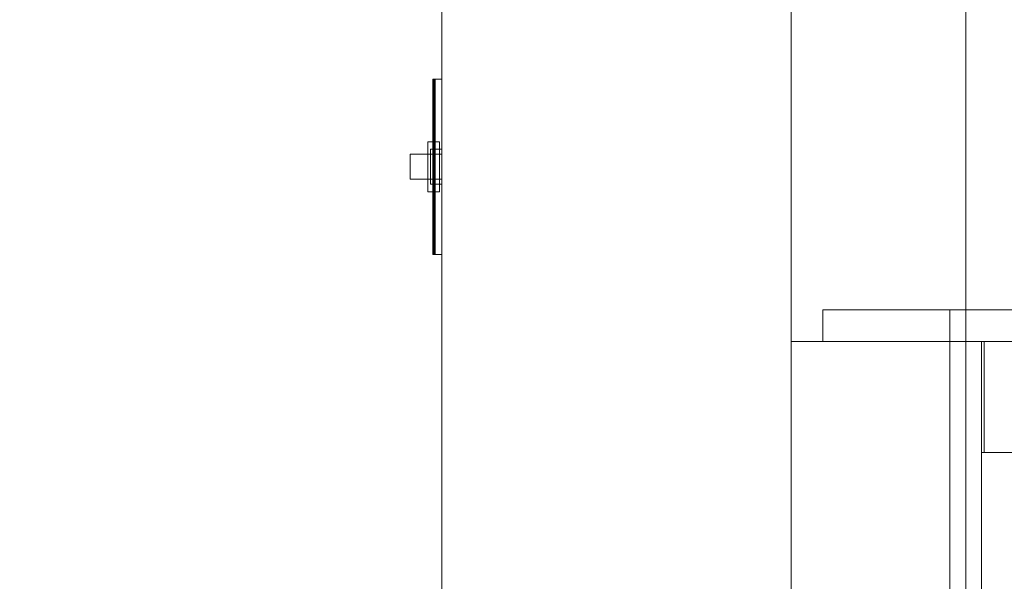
# Model space of a CAD drawing. Header units: inches. Extents: x -263 to 528, y -1 to 602.
# Tile 283 of 656: x -128 to -112, y 423 to 432. Entities that reach past the tile are written whole.
import ezdxf

# ---------------------------------------------------------------- set-up
doc = ezdxf.new("R2010")
doc.units = ezdxf.units.IN
doc.header["$MEASUREMENT"] = 0
for name, color, linetype in [('Doors', 7, 'Continuous'), ('New_Twindo - Electrical', 7, 'Continuous'), ('Twindo - Electrical', 7, 'Continuous'), ('Twindo - Fixtures', 7, 'Continuous'), ('Twindo - Slabs', 7, 'Continuous'), ('Twindo - Walls', 7, 'Continuous')]:
    doc.layers.add(name, color=color, linetype=linetype)
doc.layers.add('Twindo - Walls_Pen_No__3', color=7, linetype='Continuous', lineweight=18, true_color=0x506e96)

# ---------------------------------------------------------------- blocks, each defined once
blk = doc.blocks.new('Wall_45F7898D-35E1-4852-95CF-10BC35ABCB8A', base_point=(-121, 387))
at = {"layer": 'Twindo - Walls', "lineweight": 0}
mesh = blk.add_polyface(dxfattribs=at)
corners = [(-115.5, 390), (-115.5, 390, 98), (-115.5, 420, 98), (-115.5, 420), (-115.5, 579.5), (-115.5, 579.5, 101), (-115.5, 387, 101), (-115.5, 387, 95), (-115.5, 382.5, 95), (-115.5, 382.5), (-121, 390), (-121, 390, 98), (-121, 420, 98), (-121, 420), (-121, 579.5), (-121, 579.5, 101), (-121, 387, 101), (-121, 387, 95), (-121, 382.5, 95), (-121, 382.5)]
mesh.append_faces([[corners[k] for k in face] for face in [(1, 0, 10, 11), (2, 1, 11, 12), (3, 2, 12, 13), (3, 13, 14, 4), (14, 15, 5, 4), (16, 6, 5, 15), (7, 6, 16, 17), (8, 7, 17, 18), (8, 18, 19, 9), (10, 0, 9, 19)]], dxfattribs={"color": 254})
mesh.append_faces([[corners[k] for k in face] for face in [(4, 2, 3), (9, 7, 8)]], dxfattribs={"vtx0": -1, "color": 254})
mesh.append_faces([[corners[k] for k in face] for face in [(0, 7, 9), (19, 17, 10), (10, 17, 11), (14, 12, 15)]], dxfattribs={"vtx0": -1, "vtx1": -1, "color": 254})
mesh.append_faces([[corners[k] for k in face] for face in [(1, 5, 6), (1, 6, 7), (12, 16, 15)]], dxfattribs={"vtx0": -1, "vtx2": -1, "color": 254})
mesh.append_faces([[corners[k] for k in face] for face in [(13, 12, 14)]], dxfattribs={"vtx1": -1, "color": 254})
mesh.append_faces([[corners[k] for k in face] for face in [(1, 2, 5), (4, 5, 2), (0, 1, 7), (12, 11, 16), (17, 16, 11)]], dxfattribs={"vtx1": -1, "vtx2": -1, "color": 254})
mesh.append_faces([[corners[k] for k in face] for face in [(19, 18, 17)]], dxfattribs={"vtx2": -1, "color": 254})
blk = doc.blocks.new('Slab_D0BD3B49-249D-4DA8-80D4-D821BCE50D6B', base_point=(-249.5, 387))
at = {"layer": 'Twindo - Slabs', "lineweight": 0}
mesh = blk.add_polyface(dxfattribs=at)
corners = [(-192, 387), (-249.5, 387), (-249.5, 387, -6), (-192, 387, -6), (-89.75, 579.5), (-249.5, 579.5), (-192, 134.5), (-132, 134.5), (-132, 124.5), (10, 124.5), (10, 13.75), (161.5, 13.75), (161.5, 6.5), (252, 6.5), (252, 14), (415.5, 14), (415.5, 322.5), (222.5, 322.5), (222.5, 357.5), (-4, 357.5), (-4, 413), (101.5, 413), (101.5, 553.5), (-89.75, 553.5), (-249.5, 579.5, -6), (-192, 134.5, -6), (-89.75, 579.5, -6), (-89.75, 553.5, -6), (101.5, 553.5, -6), (101.5, 413, -6), (-4, 413, -6), (-4, 357.5, -6), (222.5, 357.5, -6), (222.5, 322.5, -6), (415.5, 322.5, -6), (415.5, 14, -6), (252, 14, -6), (252, 6.5, -6), (161.5, 6.5, -6), (161.5, 13.75, -6), (10, 13.75, -6), (10, 124.5, -6), (-132, 124.5, -6), (-132, 134.5, -6)]
mesh.append_faces([[corners[k] for k in face] for face in [(0, 1, 2, 3), (1, 5, 24, 2), (6, 0, 3, 25), (5, 4, 26, 24), (7, 6, 25, 43), (8, 7, 43, 42), (9, 8, 42, 41), (10, 9, 41, 40), (11, 10, 40, 39), (12, 11, 39, 38), (13, 12, 38, 37), (14, 13, 37, 36), (15, 14, 36, 35), (16, 15, 35, 34), (17, 16, 34, 33), (18, 17, 33, 32), (19, 18, 32, 31), (20, 19, 31, 30), (21, 20, 30, 29), (22, 21, 29, 28), (23, 22, 28, 27), (4, 23, 27, 26)]], dxfattribs={"color": 254})
mesh.append_faces([[corners[k] for k in face] for face in [(22, 20, 21), (16, 14, 15)]], dxfattribs={"vtx0": -1, "color": 254})
mesh.append_faces([[corners[k] for k in face] for face in [(28, 30, 27), (34, 36, 33)]], dxfattribs={"vtx0": -1, "vtx1": -1, "color": 254})
mesh.append_faces([[corners[k] for k in face] for face in [(4, 0, 7), (19, 23, 8), (19, 9, 11), (43, 3, 26), (42, 27, 31), (39, 41, 31)]], dxfattribs={"vtx0": -1, "vtx1": -1, "vtx2": -1, "color": 254})
mesh.append_faces([[corners[k] for k in face] for face in [(23, 7, 8), (19, 8, 9), (17, 11, 12), (17, 12, 13), (17, 13, 14), (3, 24, 26), (43, 26, 27), (39, 31, 32), (39, 32, 33)]], dxfattribs={"vtx0": -1, "vtx2": -1, "color": 254})
mesh.append_faces([[corners[k] for k in face] for face in [(29, 30, 28), (35, 36, 34)]], dxfattribs={"vtx1": -1, "color": 254})
mesh.append_faces([[corners[k] for k in face] for face in [(4, 5, 0), (23, 4, 7), (19, 20, 23), (22, 23, 20), (18, 19, 11), (17, 18, 11), (16, 17, 14), (42, 43, 27), (30, 31, 27), (41, 42, 31), (38, 39, 33), (37, 38, 33), (36, 37, 33)]], dxfattribs={"vtx1": -1, "vtx2": -1, "color": 254})
mesh.append_faces([[corners[k] for k in face] for face in [(5, 1, 0), (0, 6, 7), (9, 10, 11), (3, 2, 24), (43, 25, 3), (39, 40, 41)]], dxfattribs={"vtx2": -1, "color": 254})
blk = doc.blocks.new('Wall_BFD2386B-D5CD-4F6E-9795-3EC27438418E', base_point=(-121, 426.5))
at = {"layer": 'Twindo - Walls', "lineweight": 0}
mesh = blk.add_polyface(dxfattribs=at)
corners = [(-113, 426.5, 98), (-113, 426.5), (-115.5, 426.5), (-115.5, 426.5, 101), (-57.5, 426.5, 101), (-57.5, 426.5), (-85, 426.5), (-85, 426.5, 98), (-113, 422, 98), (-113, 422), (-115.5, 422), (-115.5, 422, 101), (-57.5, 422, 101), (-57.5, 422), (-85, 422), (-85, 422, 98)]
mesh.append_faces([[corners[k] for k in face] for face in [(1, 0, 8, 9), (1, 9, 10, 2), (2, 10, 11, 3), (12, 4, 3, 11), (5, 4, 12, 13), (14, 6, 5, 13), (7, 6, 14, 15), (0, 7, 15, 8)]], dxfattribs={"color": 254})
mesh.append_faces([[corners[k] for k in face] for face in [(2, 0, 1), (13, 15, 14)]], dxfattribs={"vtx0": -1, "color": 254})
mesh.append_faces([[corners[k] for k in face] for face in [(5, 7, 4), (10, 8, 11)]], dxfattribs={"vtx0": -1, "vtx1": -1, "color": 254})
mesh.append_faces([[corners[k] for k in face] for face in [(7, 3, 4), (8, 12, 11)]], dxfattribs={"vtx0": -1, "vtx2": -1, "color": 254})
mesh.append_faces([[corners[k] for k in face] for face in [(6, 7, 5), (9, 8, 10)]], dxfattribs={"vtx1": -1, "color": 254})
mesh.append_faces([[corners[k] for k in face] for face in [(7, 0, 3), (2, 3, 0), (8, 15, 12), (13, 12, 15)]], dxfattribs={"vtx1": -1, "vtx2": -1, "color": 254})
blk = doc.blocks.new('Slab_C16FED3F-F51D-4887-95C2-45D370958F54', base_point=(-255.75, 595))
at = {"layer": 'Twindo - Slabs', "lineweight": 0}
mesh = blk.add_polyface(dxfattribs=at)
corners = [(95.5, 568, 128), (95.5, 570, 128), (-75.75, 570, 128), (-75.75, 595, 128), (-255.75, 595, 128), (-255.75, 379, 128), (-198, 379, 128), (-198, 134.5, 128), (-136, 134.5, 128), (-136, 110.5, 128), (6.5, 110.5, 128), (6.5, 6.5, 128), (315.5, 6.5, 128), (315.5, 8, 128), (378.5, 8, 128), (378.5, 6.5, 128), (523, 6.5, 128), (523, 132.25, 128), (421.5, 132.25, 128), (421.5, 333, 128), (239, 333, 128), (239, 391.501, 128), (240, 391.501, 128), (240, 457, 128), (237, 457, 128), (237, 568, 128), (201, 127.5, 128), (201, 128.125, 128), (244.5, 128.125, 128), (244.5, 127.5, 128), (244.5, 15, 128), (161.5, 15, 128), (161.5, 146.5, 128), (200.935, 146.5, 128), (200.997, 146.5, 128), (200.997, 128.5, 128), (95.5, 568, 101), (95.5, 570, 101), (-75.75, 570, 101), (-75.75, 595, 101), (-255.75, 595, 101), (-255.75, 379, 101), (-198, 379, 101), (-198, 134.5, 101), (-136, 134.5, 101), (-136, 110.5, 101), (6.5, 110.5, 101), (6.5, 6.5, 101), (315.5, 6.5, 101), (315.5, 8, 101), (378.5, 8, 101), (378.5, 6.5, 101), (523, 6.5, 101), (523, 132.25, 101), (421.5, 132.25, 101), (421.5, 333, 101), (239, 333, 101), (239, 391.501, 101), (240, 391.501, 101), (240, 457, 101), (237, 457, 101), (237, 568, 101), (201, 127.5, 120), (201, 128, 120), (201, 128.125, 120), (244.5, 128.125, 120), (244.5, 128, 120), (244.5, 127.5, 120), (244.5, 127.5, 101), (244.5, 15, 101), (161.5, 15, 101), (161.5, 146.5, 101), (200.935, 146.5, 101), (200.997, 146.5, 101), (200.997, 128.5, 114.5), (201, 127.5, 101)]
mesh.append_faces([[corners[k] for k in face] for face in [(36, 37, 1, 0), (37, 38, 2, 1), (38, 39, 3, 2), (39, 40, 4, 3), (40, 41, 5, 4), (41, 42, 6, 5), (42, 43, 7, 6), (43, 44, 8, 7), (44, 45, 9, 8), (45, 46, 10, 9), (46, 47, 11, 10), (47, 48, 12, 11), (48, 49, 13, 12), (49, 50, 14, 13), (50, 51, 15, 14), (51, 52, 16, 15), (52, 53, 17, 16), (53, 54, 18, 17), (54, 55, 19, 18), (55, 56, 20, 19), (56, 57, 21, 20), (57, 58, 22, 21), (58, 59, 23, 22), (59, 60, 24, 23), (60, 61, 25, 24), (61, 36, 0, 25), (28, 27, 64, 65), (69, 70, 31, 30), (70, 71, 32, 31), (33, 32, 71, 72), (33, 72, 73, 34), (34, 73, 74, 35), (62, 67, 66, 63), (65, 64, 63, 66), (67, 62, 75, 68), (72, 74, 73)]], dxfattribs={"color": 254})
mesh.append_faces([[corners[k] for k in face] for face in [(23, 21, 22), (27, 63, 64), (29, 66, 67), (29, 69, 30), (75, 74, 72), (52, 54, 53)]], dxfattribs={"vtx0": -1, "color": 254})
mesh.append_faces([[corners[k] for k in face] for face in [(16, 18, 15), (59, 57, 60)]], dxfattribs={"vtx0": -1, "vtx1": -1, "color": 254})
mesh.append_faces([[corners[k] for k in face] for face in [(3, 6, 8), (31, 0, 11), (0, 32, 34), (24, 34, 27), (20, 24, 27), (28, 30, 12), (20, 28, 13), (75, 26, 74), (44, 42, 39), (47, 36, 70), (75, 60, 56), (49, 68, 56)]], dxfattribs={"vtx0": -1, "vtx1": -1, "vtx2": -1, "color": 254})
mesh.append_faces([[corners[k] for k in face] for face in [(2, 8, 9), (2, 9, 10), (0, 10, 11), (20, 27, 28), (30, 11, 12), (28, 12, 13), (20, 13, 14), (18, 14, 15), (42, 40, 39), (44, 39, 38), (46, 38, 37), (46, 37, 36), (72, 36, 61), (75, 61, 60), (47, 70, 69), (49, 69, 68), (50, 56, 55), (50, 55, 54)]], dxfattribs={"vtx0": -1, "vtx2": -1, "color": 254})
mesh.append_faces([[corners[k] for k in face] for face in [(17, 18, 16), (58, 57, 59)]], dxfattribs={"vtx1": -1, "color": 254})
mesh.append_faces([[corners[k] for k in face] for face in [(3, 4, 6), (2, 3, 8), (1, 2, 10), (0, 1, 10), (31, 32, 0), (25, 0, 34), (24, 25, 34), (20, 21, 24), (23, 24, 21), (30, 31, 11), (19, 20, 14), (18, 19, 14), (45, 44, 38), (46, 45, 38), (47, 46, 36), (71, 70, 36), (72, 71, 36), (75, 72, 61), (57, 56, 60), (68, 75, 56), (48, 47, 69), (49, 48, 69), (50, 49, 56), (51, 50, 54), (52, 51, 54)]], dxfattribs={"vtx1": -1, "vtx2": -1, "color": 254})
mesh.append_faces([[corners[k] for k in face] for face in [(4, 5, 6), (6, 7, 8), (26, 35, 74), (42, 41, 40), (44, 43, 42)]], dxfattribs={"vtx2": -1, "color": 254})
mesh.append_faces([[corners[k] for k in face] for face in [(27, 26, 62, 63), (29, 28, 65, 66), (29, 67, 68, 69)]], dxfattribs={"vtx3": -1, "color": 254})
blk = doc.blocks.new('Door_ED463185-C79E-4FAC-9E81-743CF8B1414F')
at = {"layer": 'Twindo - Walls_Pen_No__3', "color": 155, "lineweight": 18, "true_color": 0x506e96}
for p, q in [((-112.5, 426.5), (-85.5, 426.5)), ((-85.5, 426.5, 97.5), (-112.5, 426.5, 97.5)), ((-112.5, 426.5, 97.5), (-112.5, 426.5)), ((-112.5, 426.5), (-112.5, 424.75)), ((-112.5, 426.5, 97.5), (-112.5, 424.75, 97.5)), ((-112.5, 424.75), (-85.5, 424.75)), ((-85.5, 424.75, 97.5), (-112.5, 424.75, 97.5)), ((-112.5, 424.75, 97.5), (-112.5, 424.75))]:
    blk.add_line(p, q, dxfattribs=at)
at = {"layer": 'Doors', "lineweight": 0}
mesh = blk.add_polyface(dxfattribs=at)
corners = [(-115, 427, 100), (-115, 426.5, 100), (-113, 426.5, 98), (-113, 427, 98), (-113, 426.5), (-113, 427), (-115, 426.5), (-115, 427)]
mesh.append_faces([[corners[k] for k in face] for face in [(0, 1, 2, 3), (3, 2, 4, 5), (5, 4, 6, 7), (7, 6, 1, 0), (0, 3, 5, 7), (1, 6, 4, 2)]], dxfattribs={"color": 7})
mesh = blk.add_polyface(dxfattribs=at)
corners = [(-83, 427, 100), (-83, 426.5, 100), (-85, 426.5, 98), (-85, 427, 98), (-113, 426.5, 98), (-113, 427, 98), (-115, 426.5, 100), (-115, 427, 100)]
mesh.append_faces([[corners[k] for k in face] for face in [(0, 1, 2, 3), (3, 2, 4, 5), (5, 4, 6, 7), (7, 6, 1, 0), (0, 3, 5, 7), (1, 6, 4, 2)]], dxfattribs={"color": 7})
mesh = blk.add_polyface(dxfattribs=at)
corners = [(-113, 426.5), (-113, 422), (-113, 422, 97.5), (-113, 426.5, 97.5), (-112.5, 422, 97.5), (-112.5, 426.5, 97.5), (-112.5, 422), (-112.5, 426.5)]
mesh.append_faces([[corners[k] for k in face] for face in [(0, 1, 2, 3), (3, 2, 4, 5), (5, 4, 6, 7), (7, 6, 1, 0), (0, 3, 5, 7), (1, 6, 4, 2)]], dxfattribs={"color": 7})
mesh = blk.add_polyface(dxfattribs=at)
corners = [(-85, 426.5, 98), (-85, 422, 98), (-85, 422, 97.5), (-85, 426.5, 97.5), (-85.5, 422, 97.5), (-85.5, 426.5, 97.5), (-112.5, 422, 97.5), (-112.5, 426.5, 97.5), (-113, 422, 97.5), (-113, 426.5, 97.5), (-113, 422, 98), (-113, 426.5, 98)]
mesh.append_faces([[corners[k] for k in face] for face in [(0, 1, 2, 3), (3, 2, 4, 5), (5, 4, 6, 7), (7, 6, 8, 9), (9, 8, 10, 11), (11, 10, 1, 0)]], dxfattribs={"color": 7})
mesh.append_faces([[corners[k] for k in face] for face in [(0, 7, 9, 11), (1, 6, 4, 2)]], dxfattribs={"vtx0": -1, "color": 7})
mesh.append_faces([[corners[k] for k in face] for face in [(0, 3, 5, 7), (1, 10, 8, 6)]], dxfattribs={"vtx3": -1, "color": 7})
mesh = blk.add_polyface(dxfattribs=at)
corners = [(-112.5, 426.5), (-85.5, 426.5), (-85.5, 424.75), (-112.5, 424.75), (-85.5, 426.5, 97.5), (-85.5, 424.75, 97.5), (-112.5, 426.5, 97.5), (-112.5, 424.75, 97.5), (-112.461, 426.5, 0.039), (-112.461, 426.5, 97.461), (-112.461, 424.75, 97.461), (-112.461, 424.75, 0.039), (-85.539, 426.5, 97.461), (-85.539, 424.75, 97.461), (-85.539, 426.5, 0.039), (-85.539, 424.75, 0.039)]
mesh.append_faces([[corners[k] for k in face] for face in [(0, 1, 2, 3), (1, 4, 5, 2), (4, 6, 7, 5), (6, 0, 3, 7), (8, 9, 10, 11), (9, 12, 13, 10), (12, 14, 15, 13), (14, 8, 11, 15)]], dxfattribs={"color": 7})
mesh.append_faces([[corners[k] for k in face] for face in [(1, 14, 4), (4, 12, 6), (5, 13, 2), (2, 15, 3)]], dxfattribs={"vtx0": -1, "vtx1": -1, "color": 7})
mesh.append_faces([[corners[k] for k in face] for face in [(9, 0, 6), (0, 8, 14), (4, 14, 12), (11, 7, 3), (7, 10, 13), (2, 13, 15)]], dxfattribs={"vtx0": -1, "vtx2": -1, "color": 7})
mesh.append_faces([[corners[k] for k in face] for face in [(9, 8, 0), (12, 9, 6), (1, 0, 14), (11, 10, 7), (15, 11, 3), (5, 7, 13)]], dxfattribs={"vtx1": -1, "vtx2": -1, "color": 7})
mesh = blk.add_polyface(dxfattribs=at)
corners = [(-85.539, 424.75, 0.039), (-85.539, 424.75, 97.461), (-112.461, 424.75, 97.461), (-112.461, 424.75, 0.039), (-112.461, 426.5, 0.039), (-85.539, 426.5, 0.039), (-112.461, 426.5, 97.461), (-85.539, 426.5, 97.461)]
mesh.append_faces([[corners[k] for k in face] for face in [(0, 1, 2, 3), (4, 5, 0, 3), (3, 2, 6, 4), (2, 1, 7, 6), (5, 7, 1, 0), (4, 6, 7, 5)]], dxfattribs={"color": 7})
blk = doc.blocks.new('Slab_C344388F-6E50-4F51-87E6-74C99ED75FC3', base_point=(-255.75, 595))
at = {"layer": 'Twindo - Fixtures', "lineweight": 0}
mesh = blk.add_polyface(dxfattribs=at)
corners = [(-255.75, 595, 254), (-255.75, 595, 248), (-255.75, 379, 248), (-255.75, 379, 254), (-75.75, 595, 254), (-75.75, 595, 248), (-75.75, 379, 248), (-218.75, 416, 248), (-112.75, 416, 248), (-112.75, 558, 248), (-218.75, 558, 248), (-75.75, 379, 254), (-112.75, 558, 254), (-112.75, 416, 254), (-218.75, 416, 254), (-218.75, 558, 254)]
mesh.append_faces([[corners[k] for k in face] for face in [(0, 1, 2, 3), (4, 5, 1, 0), (3, 2, 6, 11), (11, 6, 5, 4), (13, 8, 7, 14), (12, 9, 8, 13), (15, 10, 9, 12), (14, 7, 10, 15)]], dxfattribs={"color": 254})
mesh.append_faces([[corners[k] for k in face] for face in [(6, 8, 5), (5, 9, 1), (4, 12, 11), (11, 13, 3)]], dxfattribs={"vtx0": -1, "vtx1": -1, "color": 254})
mesh.append_faces([[corners[k] for k in face] for face in [(10, 2, 1), (2, 7, 8), (5, 8, 9), (14, 0, 3), (0, 15, 12), (11, 12, 13)]], dxfattribs={"vtx0": -1, "vtx2": -1, "color": 254})
mesh.append_faces([[corners[k] for k in face] for face in [(10, 7, 2), (9, 10, 1), (6, 2, 8), (14, 15, 0), (13, 14, 3), (4, 0, 12)]], dxfattribs={"vtx1": -1, "vtx2": -1, "color": 254})
blk = doc.blocks.new('Slab_7A9F2447-C9BD-41FB-8295-91F68EF5168D', base_point=(-218.75, 416))
at = {"layer": 'Twindo - Slabs', "lineweight": 0}
mesh = blk.add_polyface(dxfattribs=at)
corners = [(-218.75, 416, 260), (-218.75, 416, 254), (-112.75, 416, 254), (-112.75, 416, 260), (-218.75, 558, 260), (-218.75, 558, 254), (-112.75, 558, 254), (-112.75, 558, 260)]
mesh.append_faces([[corners[k] for k in face] for face in [(0, 1, 2, 3), (4, 5, 1, 0), (2, 1, 5, 6), (3, 2, 6, 7), (4, 0, 3, 7), (7, 6, 5, 4)]], dxfattribs={"color": 254})
blk = doc.blocks.new('Object_3F08F33E-EAE5-45F5-879E-73D999AF4988')
at = {"layer": 'Twindo - Electrical', "lineweight": 0}
mesh = blk.add_polyface(dxfattribs=at)
corners = [(-121.138, 427.907, 47.328), (-121.138, 430.594, 47.328), (-121.138, 430.594, 42.672), (-121.138, 427.907, 42.672), (-121.138, 428.975, 44.331), (-121.138, 429.526, 44.331), (-121.138, 429.526, 45.669), (-121.138, 428.975, 45.669), (-121.137, 427.898, 42.663), (-121.137, 427.898, 47.337), (-121.137, 430.603, 42.663), (-121.137, 430.603, 47.337), (-121, 428.975, 44.331), (-121, 428.975, 45.669), (-121, 429.526, 45.669), (-121, 429.526, 44.331), (-121.128, 427.882, 42.648), (-121.128, 427.882, 47.352), (-121.128, 430.618, 42.648), (-121.128, 430.618, 47.352), (-121, 427.872, 47.362), (-121, 427.872, 42.638), (-121, 430.628, 42.638), (-121, 430.628, 47.362), (-121.112, 427.873, 42.639), (-121.112, 427.873, 47.361), (-121.112, 430.627, 42.639), (-121.112, 430.627, 47.361), (-121.103, 430.628, 47.362), (-121.103, 427.872, 47.362), (-121.103, 430.628, 42.638), (-121.103, 427.872, 42.638)]
mesh.append_faces([[corners[k] for k in face] for face in [(8, 9, 0, 3), (10, 8, 3, 2), (11, 10, 2, 1), (9, 11, 1, 0), (12, 4, 7, 13), (13, 7, 6, 14), (14, 6, 5, 15), (15, 5, 4, 12), (16, 17, 9, 8), (18, 16, 8, 10), (19, 18, 10, 11), (17, 19, 11, 9), (24, 25, 17, 16), (26, 24, 16, 18), (27, 26, 18, 19), (25, 27, 19, 17), (20, 23, 28, 29), (23, 22, 30, 28), (22, 21, 31, 30), (21, 20, 29, 31), (31, 29, 25, 24), (30, 31, 24, 26), (28, 30, 26, 27), (29, 28, 27, 25)]], dxfattribs={"color": 7})
mesh.append_faces([[corners[k] for k in face] for face in [(3, 4, 2), (2, 5, 1), (22, 15, 21), (21, 12, 20)]], dxfattribs={"vtx0": -1, "vtx1": -1, "color": 7})
mesh.append_faces([[corners[k] for k in face] for face in [(6, 0, 1), (0, 7, 4), (2, 4, 5), (13, 23, 20), (23, 14, 15), (21, 15, 12)]], dxfattribs={"vtx0": -1, "vtx2": -1, "color": 7})
mesh.append_faces([[corners[k] for k in face] for face in [(6, 7, 0), (5, 6, 1), (3, 0, 4), (13, 14, 23), (12, 13, 20), (22, 23, 15)]], dxfattribs={"vtx1": -1, "vtx2": -1, "color": 7})
mesh = blk.add_polyface(dxfattribs=at)
corners = [(-121, 429.053, 44.409), (-121, 429.447, 44.409), (-121, 429.447, 45.591), (-121, 429.053, 45.591), (-121.103, 429.447, 45.591), (-121.103, 429.053, 45.591), (-121.103, 429.447, 45.472), (-121.103, 429.053, 45.472), (-121.497, 429.447, 45.472), (-121.497, 429.053, 45.472), (-121.497, 429.447, 45.157), (-121.497, 429.053, 45.157), (-121.103, 429.447, 45.157), (-121.103, 429.053, 45.157), (-121.103, 429.447, 44.409), (-121.103, 429.053, 44.409), (-121, 428.975, 44.331), (-121.177, 428.975, 44.331), (-121.177, 429.526, 44.331), (-121, 429.526, 44.331), (-121.177, 429.526, 45.669), (-121, 429.526, 45.669), (-121.177, 428.975, 45.669), (-121, 428.975, 45.669), (-121, 429.053, 44.409), (-121.177, 429.053, 44.409), (-121.177, 429.053, 45.591), (-121, 429.053, 45.591), (-121.177, 429.447, 45.591), (-121, 429.447, 45.591), (-121.177, 429.447, 44.409), (-121, 429.447, 44.409)]
mesh.append_faces([[corners[k] for k in face] for face in [(0, 1, 2, 3), (3, 2, 4, 5), (5, 4, 6, 7), (7, 6, 8, 9), (9, 8, 10, 11), (11, 10, 12, 13), (13, 12, 14, 15), (15, 14, 1, 0), (16, 17, 18, 19), (19, 18, 20, 21), (21, 20, 22, 23), (23, 22, 17, 16), (24, 25, 26, 27), (27, 26, 28, 29), (29, 28, 30, 31), (31, 30, 25, 24)]], dxfattribs={"color": 7})
mesh.append_faces([[corners[k] for k in face] for face in [(0, 13, 15)]], dxfattribs={"vtx0": -1, "color": 7})
mesh.append_faces([[corners[k] for k in face] for face in [(1, 12, 2), (19, 31, 16), (16, 24, 23), (17, 25, 18), (18, 30, 20)]], dxfattribs={"vtx0": -1, "vtx1": -1, "color": 7})
mesh.append_faces([[corners[k] for k in face] for face in [(3, 7, 13), (12, 6, 2)]], dxfattribs={"vtx0": -1, "vtx1": -1, "vtx2": -1, "color": 7})
mesh.append_faces([[corners[k] for k in face] for face in [(7, 11, 13), (27, 21, 23), (21, 29, 31), (16, 31, 24), (28, 22, 20), (22, 26, 25), (18, 25, 30)]], dxfattribs={"vtx0": -1, "vtx2": -1, "color": 7})
mesh.append_faces([[corners[k] for k in face] for face in [(14, 12, 1)]], dxfattribs={"vtx1": -1, "color": 7})
mesh.append_faces([[corners[k] for k in face] for face in [(0, 3, 13), (12, 10, 6), (27, 29, 21), (24, 27, 23), (19, 21, 31), (28, 26, 22), (30, 28, 20), (17, 22, 25)]], dxfattribs={"vtx1": -1, "vtx2": -1, "color": 7})
mesh.append_faces([[corners[k] for k in face] for face in [(3, 5, 7), (7, 9, 11), (6, 4, 2), (10, 8, 6)]], dxfattribs={"vtx2": -1, "color": 7})
blk = doc.blocks.new('Object_CB04AD8D-D635-4669-BAB2-82A08FBE6B21')
at = {"layer": 'New_Twindo - Electrical', "lineweight": 0}
mesh = blk.add_polyface(dxfattribs=at)
corners = [(-121.138, 427.872, 51.638), (-121.138, 427.872, 56.362), (-121.138, 430.628, 56.362), (-121.138, 430.628, 51.638), (-121.138, 429.644, 53.528), (-121.138, 429.644, 54.472), (-121.138, 428.856, 54.472), (-121.138, 428.856, 53.528), (-121, 427.872, 56.362), (-121, 427.872, 51.638), (-121, 430.628, 56.362), (-121, 430.628, 51.638), (-121.034, 429.644, 53.528), (-121.034, 429.644, 54.472), (-121.034, 428.856, 54.472), (-121.034, 428.856, 53.528)]
mesh.append_faces([[corners[k] for k in face] for face in [(8, 1, 0, 9), (10, 2, 1, 8), (11, 3, 2, 10), (9, 0, 3, 11), (5, 4, 12, 13), (6, 5, 13, 14), (7, 6, 14, 15), (4, 7, 15, 12), (10, 8, 9, 11), (14, 13, 12, 15)]], dxfattribs={"color": 7})
mesh.append_faces([[corners[k] for k in face] for face in [(0, 7, 3), (3, 4, 2)]], dxfattribs={"vtx0": -1, "vtx1": -1, "color": 7})
mesh.append_faces([[corners[k] for k in face] for face in [(5, 1, 2), (1, 6, 7), (3, 7, 4)]], dxfattribs={"vtx0": -1, "vtx2": -1, "color": 7})
mesh.append_faces([[corners[k] for k in face] for face in [(5, 6, 1), (4, 5, 2), (0, 1, 7)]], dxfattribs={"vtx1": -1, "vtx2": -1, "color": 7})
mesh = blk.add_polyface(dxfattribs=at)
corners = [(-121.034, 428.856, 53.528), (-121.034, 428.856, 54.472), (-121.217, 428.856, 54.472), (-121.217, 428.856, 53.528), (-121.034, 429.644, 54.472), (-121.217, 429.644, 54.472), (-121.034, 429.644, 53.528), (-121.217, 429.644, 53.528)]
mesh.append_faces([[corners[k] for k in face] for face in [(0, 1, 2, 3), (1, 4, 5, 2), (4, 6, 7, 5), (6, 0, 3, 7), (0, 6, 4, 1), (3, 2, 5, 7)]], dxfattribs={"color": 7})

msp = doc.modelspace()

# ---------------------------------------------------------------- block references
at = {"layer": 'Doors', "color": 5, "linetype": 'Continuous', "lineweight": 18}
msp.add_blockref('Door_ED463185-C79E-4FAC-9E81-743CF8B1414F', (0, 0), dxfattribs=at)
at = {"layer": 'New_Twindo - Electrical', "color": 36, "linetype": 'Continuous', "lineweight": 18, "true_color": 0x783c00}
msp.add_blockref('Object_CB04AD8D-D635-4669-BAB2-82A08FBE6B21', (0, 0), dxfattribs=at)
at = {"layer": 'Twindo - Electrical', "color": 36, "linetype": 'Continuous', "lineweight": 18, "true_color": 0x783c00}
msp.add_blockref('Object_3F08F33E-EAE5-45F5-879E-73D999AF4988', (0, 0), dxfattribs=at)
at = {"layer": 'Twindo - Fixtures', "color": 251, "linetype": 'Continuous', "lineweight": 18, "true_color": 0x4a4a4a}
msp.add_blockref('Slab_C344388F-6E50-4F51-87E6-74C99ED75FC3', (-255.75, 595), dxfattribs=at)
at = {"layer": 'Twindo - Slabs', "color": 251, "linetype": 'Continuous', "lineweight": 18, "true_color": 0x4a4a4a}
for name, p in [('Slab_C16FED3F-F51D-4887-95C2-45D370958F54', (-255.75, 595)), ('Slab_D0BD3B49-249D-4DA8-80D4-D821BCE50D6B', (-249.5, 387)), ('Slab_7A9F2447-C9BD-41FB-8295-91F68EF5168D', (-218.75, 416))]:
    msp.add_blockref(name, p, dxfattribs=at)
at = {"layer": 'Twindo - Walls', "color": 7, "lineweight": 35}
for name, p in [('Wall_45F7898D-35E1-4852-95CF-10BC35ABCB8A', (-121, 387)), ('Wall_BFD2386B-D5CD-4F6E-9795-3EC27438418E', (-121, 426.5))]:
    msp.add_blockref(name, p, dxfattribs=at)

doc.saveas('drawing.dxf')
